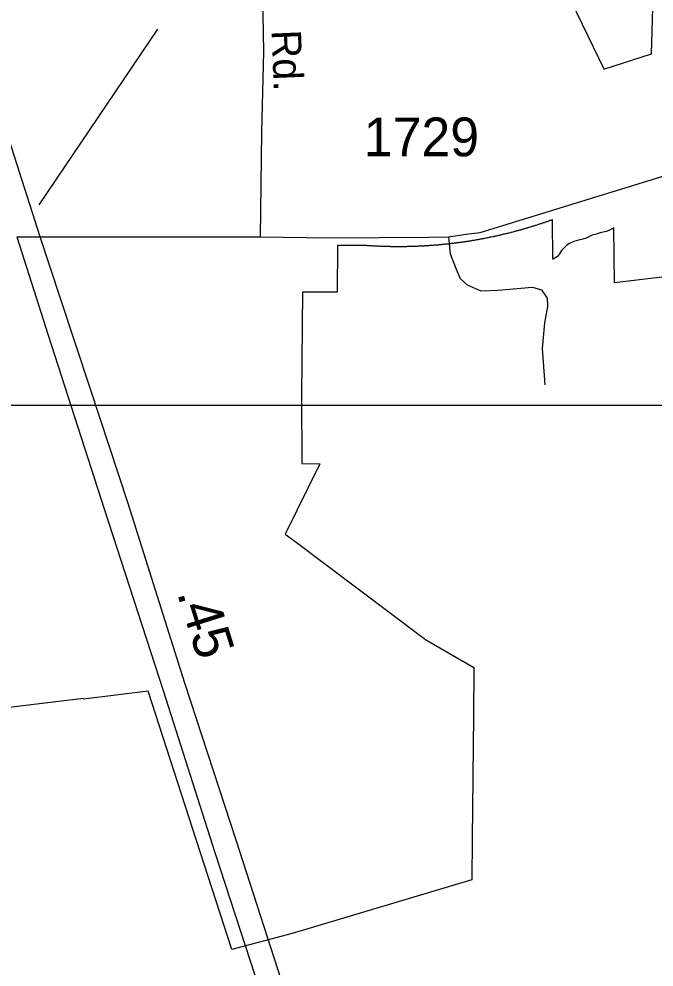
# Model space of a CAD drawing. Extents: x 2220236 to 2384410, y 720751 to 894131.
# Drawn here: x 2347371 to 2349419, y 783236 to 786293 of the extents above; entities that cross this region are included whole.
import ezdxf

# ---------------------------------------------------------------- set-up
doc = ezdxf.new("R2010")
doc.units = 0
for name, color, linetype in [('Exist Boundary Political City Limit New', 7, 'Continuous'), ('Exist Road Non-System Type 51', 7, 'Continuous'), ('Exist Road Non-System Type 51 Label', 7, 'Continuous'), ('Exist Road Primary US Divided Attributed', 7, 'Continuous'), ('Exist Road Primary US Mileage Hundredths English Label', 7, 'Continuous'), ('Exist Road Secondary Mileage Hundredths English Label', 7, 'Continuous'), ('Exist Road Secondary Type 51 Attributed', 7, 'Continuous'), ('Exist Road Secondary Type 51 Number Label', 7, 'Continuous'), ('Map Preparation Boundary City Limit Buffer Line', 7, 'Continuous'), ('Map Preparation Inset Cut Line', 7, 'Continuous')]:
    doc.layers.add(name, color=color, linetype=linetype)

msp = doc.modelspace()

# ---------------------------------------------------------------- linework, layer by layer
at = {"layer": 'Exist Boundary Political City Limit New'}
for points in [[(2349135.8, 786383.6), (2349257.2, 786132.1), (2349257.5, 786131.1), (2349410.8, 786180.3), (2349418.8, 786438.9)], [(2349507.5, 785468.1), (2349292, 785441.7), (2349289, 785619.2), (2349286.5, 785617.6), (2349275, 785611.7), (2349266.2, 785608.1), (2349255.2, 785605.1), (2349242.5, 785602.2), (2349236, 785600.2), (2349228.5, 785598.4), (2349220, 785595.6), (2349208.8, 785590.1), (2349199.8, 785586.5), (2349189.8, 785583.1), (2349175.8, 785579.4), (2349160.2, 785575.8), (2349146.8, 785569.3), (2349137.5, 785563.4), (2349129.2, 785555.3), (2349120.8, 785546.2), (2349113.8, 785535.5), (2349107.5, 785527.2), (2349094, 785517.9), (2349092.8, 785518.6), (2349092, 785645.6), (2349090.5, 785645.1), (2349088, 785644.2), (2349085.8, 785643.4), (2349083.2, 785642.6), (2349081, 785641.7), (2349078.8, 785640.9), (2349076.2, 785640.1), (2349074, 785639.2), (2349071.5, 785638.4), (2349069.2, 785637.6), (2349066.8, 785636.8), (2349064.5, 785636), (2349062, 785635.2), (2349059.8, 785634.4), (2349057.2, 785633.6), (2349055, 785632.8), (2349052.5, 785632), (2349050.2, 785631.2), (2349047.8, 785630.4), (2349045.5, 785629.7), (2349043, 785628.9), (2349040.8, 785628.1), (2349038.2, 785627.4), (2349036, 785626.6), (2349033.5, 785625.9), (2349031.2, 785625.1), (2349028.8, 785624.4), (2349026.5, 785623.6), (2349024, 785622.9), (2349021.8, 785622.2), (2349016.8, 785620.7), (2349014.5, 785620), (2349012, 785619.2), (2349009.8, 785618.6), (2349007.2, 785617.9), (2349005, 785617.1), (2349002.5, 785616.4), (2349000, 785615.8), (2348997.8, 785615.1), (2348995.2, 785614.4), (2348992.8, 785613.7), (2348990.5, 785613), (2348988, 785612.3), (2348985.8, 785611.7), (2348983.2, 785611), (2348980.8, 785610.3), (2348978.5, 785609.7), (2348976, 785609), (2348973.5, 785608.4), (2348971.2, 785607.8), (2348968.8, 785607.1), (2348966.2, 785606.4), (2348964, 785605.8), (2348959, 785604.6), (2348956.8, 785603.9), (2348951.8, 785602.7), (2348949.5, 785602.1), (2348947, 785601.5), (2348944.5, 785600.9), (2348942, 785600.3), (2348939.8, 785599.7), (2348937.2, 785599.1), (2348934.8, 785598.5), (2348932.5, 785597.9), (2348930, 785597.4), (2348927.5, 785596.8), (2348925, 785596.2), (2348922.8, 785595.7), (2348920.2, 785595.1), (2348917.8, 785594.6), (2348915.2, 785594), (2348913, 785593.4), (2348910.5, 785592.9), (2348908, 785592.4), (2348905.5, 785591.8), (2348903, 785591.3), (2348900.8, 785590.8), (2348898.2, 785590.2), (2348893.2, 785589.2), (2348891, 785588.8), (2348888.5, 785588.2), (2348886, 785587.7), (2348883.5, 785587.2), (2348881, 785586.8), (2348878.8, 785586.2), (2348873.8, 785585.2), (2348871.2, 785584.8), (2348868.8, 785584.3), (2348866.2, 785583.9), (2348864, 785583.4), (2348861.5, 785582.9), (2348859, 785582.5), (2348856.5, 785582.1), (2348854, 785581.6), (2348851.5, 785581.1), (2348849.2, 785580.7), (2348846.8, 785580.2), (2348844.2, 785579.9), (2348841.8, 785579.4), (2348839.2, 785579), (2348836.8, 785578.6), (2348834.2, 785578.2), (2348832, 785577.8), (2348829.5, 785577.4), (2348827, 785576.9), (2348825.8, 785576.8), (2348824.5, 785576.6), (2348822, 785576.2), (2348819.5, 785575.8), (2348817, 785575.4), (2348814.5, 785575.1), (2348812.2, 785574.7), (2348809.8, 785574.3), (2348807.2, 785573.9), (2348804.8, 785573.6), (2348802.2, 785573.2), (2348799.8, 785572.9), (2348797.2, 785572.5), (2348794.8, 785572.2), (2348792.2, 785571.8), (2348789.8, 785571.5), (2348787.5, 785571.1), (2348785, 785570.8), (2348782.5, 785570.5), (2348780, 785570.2), (2348777.5, 785569.9), (2348775, 785569.6), (2348772.5, 785569.2), (2348770, 785568.9), (2348767.5, 785568.6), (2348765, 785568.4), (2348762.5, 785568.1), (2348760, 785567.8), (2348757.5, 785567.5), (2348755, 785567.2), (2348752.8, 785566.9), (2348750.2, 785566.7), (2348747.8, 785566.4), (2348745.2, 785566.2), (2348742.8, 785565.9), (2348740.2, 785565.7), (2348737.8, 785565.4), (2348735.2, 785565.2), (2348732.8, 785564.9), (2348730.2, 785564.7), (2348727.8, 785564.5), (2348725.2, 785564.2), (2348722.8, 785564), (2348720.2, 785563.8), (2348717.8, 785563.6), (2348715.2, 785563.4), (2348712.8, 785563.2), (2348710.2, 785563), (2348707.8, 785562.8), (2348705.2, 785562.6), (2348702.8, 785562.4), (2348700.2, 785562.2), (2348697.8, 785562.1), (2348695.2, 785561.9), (2348692.8, 785561.7), (2348690.2, 785561.6), (2348687.8, 785561.4), (2348685.2, 785561.2), (2348683, 785561.1), (2348680.5, 785560.9), (2348678, 785560.8), (2348675.5, 785560.6), (2348673, 785560.5), (2348670.5, 785560.4), (2348668, 785560.2), (2348665.5, 785560.1), (2348663, 785560), (2348660.5, 785559.9), (2348658, 785559.8), (2348655.5, 785559.7), (2348653, 785559.6), (2348650.5, 785559.5), (2348648, 785559.4), (2348645.5, 785559.3), (2348643, 785559.2), (2348640, 785559.1), (2348638, 785559.1), (2348635.5, 785559), (2348633, 785558.9), (2348630.5, 785558.9), (2348628, 785558.8), (2348625.5, 785558.8), (2348623, 785558.7), (2348620.5, 785558.6), (2348618, 785558.6), (2348615.5, 785558.6), (2348613, 785558.5), (2348608, 785558.5), (2348605.5, 785558.4), (2348585.5, 785558.4), (2348583, 785558.5), (2348578, 785558.5), (2348575.5, 785558.6), (2348573, 785558.6), (2348570.5, 785558.6), (2348568, 785558.7), (2348565.5, 785558.8), (2348563, 785558.8), (2348560.5, 785558.8), (2348558, 785558.9), (2348555.5, 785558.9), (2348553, 785559), (2348550.5, 785559.1), (2348548, 785559.2), (2348545.5, 785559.2), (2348543, 785559.4), (2348540.5, 785559.4), (2348538, 785559.6), (2348535.5, 785559.6), (2348533, 785559.8), (2348530.5, 785559.9), (2348528, 785559.9), (2348525.5, 785560.1), (2348523, 785560.2), (2348520.5, 785560.3), (2348518, 785560.4), (2348515.5, 785560.6), (2348513, 785560.8), (2348510.5, 785560.9), (2348508, 785561), (2348505.5, 785561.2), (2348503, 785561.3), (2348500.5, 785561.5), (2348498, 785561.6), (2348495.5, 785561.8), (2348493, 785562), (2348490.5, 785562.2), (2348488, 785562.4), (2348398.2, 785562.5), (2348397.5, 785412.2), (2348285.8, 785412.2), (2348282.2, 785079), (2348283.5, 784859.4), (2348341.5, 784858.6), (2348230, 784632.2), (2348256.8, 784612.1), (2348677.5, 784295.6), (2348680.2, 784293.6), (2348838, 784201.6), (2348838, 784198.6), (2348836.5, 784044.8), (2348834.8, 783853), (2348834.8, 783846.2), (2348832.8, 783650.1), (2348831.5, 783516.9), (2348251.8, 783344.4), (2348057.8, 783292.5), (2347944, 783644), (2347788.2, 784125.4), (2347579.2, 784100), (2347579.2, 784101.8), (2347072, 784040.8)]]:
    msp.add_lwpolyline(points, dxfattribs=at)
at = {"layer": 'Exist Road Non-System Type 51'}
for points in [[(2347132.2, 786550.5), (2347151.6, 786564), (2347180.3, 786571.3), (2347433.2, 786578.4), (2347882.3, 786580.3), (2348151.7, 786590.9), (2348153.4, 786546.5), (2348159.3, 786188.2), (2348152.7, 785927.4), (2348148.9, 785589.9)], [(2348756.3, 785590.8), (2348762, 785535.8), (2348780.9, 785486.5), (2348794.2, 785456.2), (2348816.9, 785435.3), (2348860.5, 785416.3), (2348915.5, 785418.2), (2349026.9, 785428.6), (2349056.7, 785419.2), (2349074.4, 785392.6), (2349075.6, 785366.1), (2349065.5, 785313), (2349058, 785230.8), (2349066.8, 785113.2)]]:
    msp.add_lwpolyline(points, dxfattribs=at)
at = {"layer": 'Exist Road Primary US Divided Attributed'}
for points in [[(2347439.5, 785590.9), (2347132.2, 786550.5), (2347015.3, 786913.2), (2346837.7, 787462.6), (2346701.7, 787894.2), (2346625.4, 788129.9), (2346481.2, 788589.6)], [(2347364.1, 785590.9), (2347464.9, 785273.3), (2347645.7, 784713.9), (2347836.5, 784127.9), (2348002.5, 783605.1), (2348213.2, 782959.4), (2348297.8, 782690.5), (2348488.6, 782104.6), (2348548.3, 781913.7), (2348694.3, 781477.1), (2348833.7, 781035.6), (2348961.4, 780642.2), (2349006.2, 780487.8), (2349051, 780335.1), (2349069.3, 780262.1), (2349099.2, 780077.8), (2349118.4, 779923.7), (2349131, 779784.6)], [(2349241.6, 779764.7), (2349236, 779845.5), (2349225, 779918.5), (2349206.2, 780010.3), (2349182.1, 780140.9), (2349148.9, 780288.6), (2349077.6, 780519.4), (2349021.2, 780695.3), (2348896.7, 781088.7), (2348770.6, 781480.4), (2348571.5, 782102.9), (2348372.5, 782703.8), (2348282.9, 782989.3), (2348072.1, 783641.6), (2347906.2, 784151.2), (2347723.7, 784730.5), (2347601, 785102.3), (2347504.7, 785391.1), (2347439.5, 785590.9)]]:
    msp.add_lwpolyline(points, dxfattribs=at)
at = {"layer": 'Exist Road Secondary Mileage Hundredths English Label'}
msp.add_line((2347436.4, 785693.1), (2347819.4, 786260.1), dxfattribs=at)
at = {"layer": 'Exist Road Secondary Type 51 Attributed'}
for points in [[(2347439.5, 785590.9), (2348148.9, 785589.9), (2348375.2, 785586.7), (2348691.9, 785588.9), (2348756.3, 785590.8), (2348812.8, 785598.7), (2348858.9, 785604.4), (2349766.1, 785883.8), (2350125.4, 785993), (2350713.5, 786168.5), (2350938.9, 786219.8), (2351248.7, 786258.7), (2351562, 786262.8)], [(2347364.1, 785590.9), (2347439.5, 785590.9)]]:
    msp.add_lwpolyline(points, dxfattribs=at)
at = {"layer": 'Map Preparation Boundary City Limit Buffer Line'}
for points in [[(2349135.8, 786383.6), (2349257.2, 786132.1), (2349257.5, 786131.1), (2349410.8, 786180.3), (2349418.8, 786438.9)], [(2349507.5, 785468.1), (2349292, 785441.7), (2349289, 785619.2), (2349286.5, 785617.6), (2349275, 785611.7), (2349266.2, 785608.1), (2349255.2, 785605.1), (2349242.5, 785602.2), (2349236, 785600.2), (2349228.5, 785598.4), (2349220, 785595.6), (2349208.8, 785590.1), (2349199.8, 785586.5), (2349189.8, 785583.1), (2349175.8, 785579.4), (2349160.2, 785575.8), (2349146.8, 785569.3), (2349137.5, 785563.4), (2349129.2, 785555.3), (2349120.8, 785546.2), (2349113.8, 785535.5), (2349107.5, 785527.2), (2349094, 785517.9), (2349092.8, 785518.6), (2349092, 785645.6), (2349090.5, 785645.1), (2349088, 785644.2), (2349085.8, 785643.4), (2349083.2, 785642.6), (2349081, 785641.7), (2349078.8, 785640.9), (2349076.2, 785640.1), (2349074, 785639.2), (2349071.5, 785638.4), (2349069.2, 785637.6), (2349066.8, 785636.8), (2349064.5, 785636), (2349062, 785635.2), (2349059.8, 785634.4), (2349057.2, 785633.6), (2349055, 785632.8), (2349052.5, 785632), (2349050.2, 785631.2), (2349047.8, 785630.4), (2349045.5, 785629.7), (2349043, 785628.9), (2349040.8, 785628.1), (2349038.2, 785627.4), (2349036, 785626.6), (2349033.5, 785625.9), (2349031.2, 785625.1), (2349028.8, 785624.4), (2349026.5, 785623.6), (2349024, 785622.9), (2349021.8, 785622.2), (2349016.8, 785620.7), (2349014.5, 785620), (2349012, 785619.2), (2349009.8, 785618.6), (2349007.2, 785617.9), (2349005, 785617.1), (2349002.5, 785616.4), (2349000, 785615.8), (2348997.8, 785615.1), (2348995.2, 785614.4), (2348992.8, 785613.7), (2348990.5, 785613), (2348988, 785612.3), (2348985.8, 785611.7), (2348983.2, 785611), (2348980.8, 785610.3), (2348978.5, 785609.7), (2348976, 785609), (2348973.5, 785608.4), (2348971.2, 785607.8), (2348968.8, 785607.1), (2348966.2, 785606.4), (2348964, 785605.8), (2348959, 785604.6), (2348956.8, 785603.9), (2348951.8, 785602.7), (2348949.5, 785602.1), (2348947, 785601.5), (2348944.5, 785600.9), (2348942, 785600.3), (2348939.8, 785599.7), (2348937.2, 785599.1), (2348934.8, 785598.5), (2348932.5, 785597.9), (2348930, 785597.4), (2348927.5, 785596.8), (2348925, 785596.2), (2348922.8, 785595.7), (2348920.2, 785595.1), (2348917.8, 785594.6), (2348915.2, 785594), (2348913, 785593.4), (2348910.5, 785592.9), (2348908, 785592.4), (2348905.5, 785591.8), (2348903, 785591.3), (2348900.8, 785590.8), (2348898.2, 785590.2), (2348893.2, 785589.2), (2348891, 785588.8), (2348888.5, 785588.2), (2348886, 785587.7), (2348883.5, 785587.2), (2348881, 785586.8), (2348878.8, 785586.2), (2348873.8, 785585.2), (2348871.2, 785584.8), (2348868.8, 785584.3), (2348866.2, 785583.9), (2348864, 785583.4), (2348861.5, 785582.9), (2348859, 785582.5), (2348856.5, 785582.1), (2348854, 785581.6), (2348851.5, 785581.1), (2348849.2, 785580.7), (2348846.8, 785580.2), (2348844.2, 785579.9), (2348841.8, 785579.4), (2348839.2, 785579), (2348836.8, 785578.6), (2348834.2, 785578.2), (2348832, 785577.8), (2348829.5, 785577.4), (2348827, 785576.9), (2348825.8, 785576.8), (2348824.5, 785576.6), (2348822, 785576.2), (2348819.5, 785575.8), (2348817, 785575.4), (2348814.5, 785575.1), (2348812.2, 785574.7), (2348809.8, 785574.3), (2348807.2, 785573.9), (2348804.8, 785573.6), (2348802.2, 785573.2), (2348799.8, 785572.9), (2348797.2, 785572.5), (2348794.8, 785572.2), (2348792.2, 785571.8), (2348789.8, 785571.5), (2348787.5, 785571.1), (2348785, 785570.8), (2348782.5, 785570.5), (2348780, 785570.2), (2348777.5, 785569.9), (2348775, 785569.6), (2348772.5, 785569.2), (2348770, 785568.9), (2348767.5, 785568.6), (2348765, 785568.4), (2348762.5, 785568.1), (2348760, 785567.8), (2348757.5, 785567.5), (2348755, 785567.2), (2348752.8, 785566.9), (2348750.2, 785566.7), (2348747.8, 785566.4), (2348745.2, 785566.2), (2348742.8, 785565.9), (2348740.2, 785565.7), (2348737.8, 785565.4), (2348735.2, 785565.2), (2348732.8, 785564.9), (2348730.2, 785564.7), (2348727.8, 785564.5), (2348725.2, 785564.2), (2348722.8, 785564), (2348720.2, 785563.8), (2348717.8, 785563.6), (2348715.2, 785563.4), (2348712.8, 785563.2), (2348710.2, 785563), (2348707.8, 785562.8), (2348705.2, 785562.6), (2348702.8, 785562.4), (2348700.2, 785562.2), (2348697.8, 785562.1), (2348695.2, 785561.9), (2348692.8, 785561.7), (2348690.2, 785561.6), (2348687.8, 785561.4), (2348685.2, 785561.2), (2348683, 785561.1), (2348680.5, 785560.9), (2348678, 785560.8), (2348675.5, 785560.6), (2348673, 785560.5), (2348670.5, 785560.4), (2348668, 785560.2), (2348665.5, 785560.1), (2348663, 785560), (2348660.5, 785559.9), (2348658, 785559.8), (2348655.5, 785559.7), (2348653, 785559.6), (2348650.5, 785559.5), (2348648, 785559.4), (2348645.5, 785559.3), (2348643, 785559.2), (2348640, 785559.1), (2348638, 785559.1), (2348635.5, 785559), (2348633, 785558.9), (2348630.5, 785558.9), (2348628, 785558.8), (2348625.5, 785558.8), (2348623, 785558.7), (2348620.5, 785558.6), (2348618, 785558.6), (2348615.5, 785558.6), (2348613, 785558.5), (2348608, 785558.5), (2348605.5, 785558.4), (2348585.5, 785558.4), (2348583, 785558.5), (2348578, 785558.5), (2348575.5, 785558.6), (2348573, 785558.6), (2348570.5, 785558.6), (2348568, 785558.7), (2348565.5, 785558.8), (2348563, 785558.8), (2348560.5, 785558.8), (2348558, 785558.9), (2348555.5, 785558.9), (2348553, 785559), (2348550.5, 785559.1), (2348548, 785559.2), (2348545.5, 785559.2), (2348543, 785559.4), (2348540.5, 785559.4), (2348538, 785559.6), (2348535.5, 785559.6), (2348533, 785559.8), (2348530.5, 785559.9), (2348528, 785559.9), (2348525.5, 785560.1), (2348523, 785560.2), (2348520.5, 785560.3), (2348518, 785560.4), (2348515.5, 785560.6), (2348513, 785560.8), (2348510.5, 785560.9), (2348508, 785561), (2348505.5, 785561.2), (2348503, 785561.3), (2348500.5, 785561.5), (2348498, 785561.6), (2348495.5, 785561.8), (2348493, 785562), (2348490.5, 785562.2), (2348488, 785562.4), (2348398.2, 785562.5), (2348397.5, 785412.2), (2348285.8, 785412.2), (2348282.2, 785079), (2348283.5, 784859.4), (2348341.5, 784858.6), (2348230, 784632.2), (2348256.8, 784612.1), (2348677.5, 784295.6), (2348680.2, 784293.6), (2348838, 784201.6), (2348838, 784198.6), (2348836.5, 784044.8), (2348834.8, 783853), (2348834.8, 783846.2), (2348832.8, 783650.1), (2348831.5, 783516.9), (2348251.8, 783344.4), (2348057.8, 783292.5), (2347944, 783644), (2347788.2, 784125.4), (2347579.2, 784100), (2347579.2, 784101.8), (2347072, 784040.8)]]:
    msp.add_lwpolyline(points, dxfattribs=at)
at = {"layer": 'Map Preparation Inset Cut Line'}
msp.add_lwpolyline([(2329807.7, 816974.9), (2370566.3, 816974.8), (2370566.3, 785046.7), (2329807.6, 785046.7), (2329807.7, 816974.9)], dxfattribs=at)
msp.add_lwpolyline([(2329807.7, 816974.9), (2370566.3, 816974.8), (2370566.3, 785046.7), (2329807.6, 785046.7), (2329807.7, 816974.9)], dxfattribs=at)

# ---------------------------------------------------------------- texts
at = {"layer": 'Exist Road Non-System Type 51 Label'}
msp.add_text('Rd.', height=95, rotation=272.3482, dxfattribs=at).set_placement((2348185.4, 786256))
at = {"layer": 'Exist Road Primary US Mileage Hundredths English Label'}
msp.add_text('.45', height=125, rotation=287.4867, dxfattribs=at).set_placement((2347880.1, 784442))
at = {"layer": 'Exist Road Secondary Type 51 Number Label'}
msp.add_text('1729', height=125, dxfattribs=at).set_placement((2348483.1, 785850.1))

doc.saveas('drawing.dxf')
